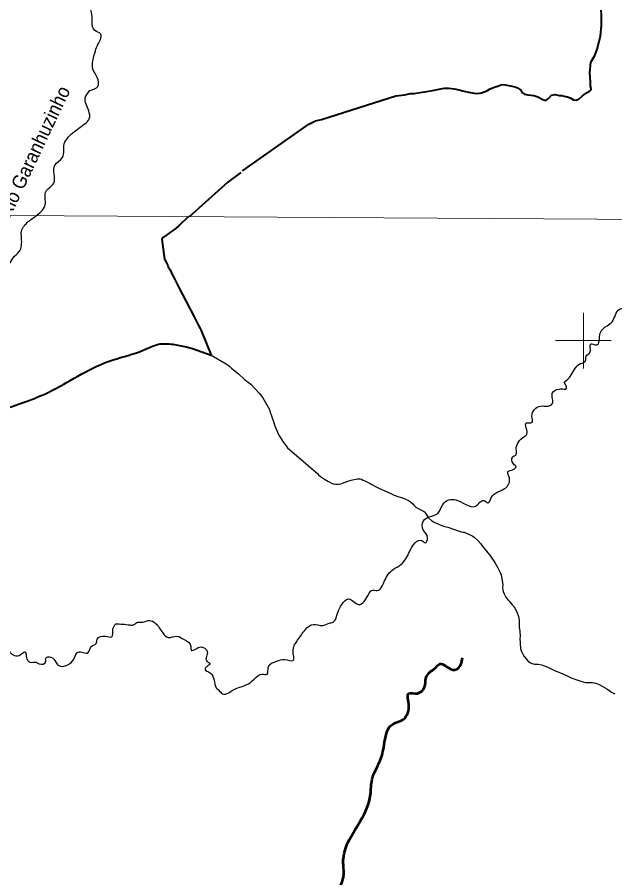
# Model space of a CAD drawing. Extents: x 553962 to 842807, y 8883888 to 9032388.
# Drawn here: x 729677 to 751125, y 8980740 to 9011598 of the extents above; entities that cross this region are included whole.
import ezdxf
from ezdxf.enums import TextEntityAlignment as Align

# ---------------------------------------------------------------- set-up
doc = ezdxf.new("R2010")
doc.units = 0
doc.header["$LTSCALE"] = 200
for name, color, linetype, lineweight in [('1', 7, 'Continuous', 13), ('12', 7, 'Continuous', 25), ('2', 7, 'Continuous', 13), ('24', 7, 'Continuous', 25)]:
    doc.layers.add(name, color=color, linetype=linetype, lineweight=lineweight)
doc.layers.add('49', color=7, linetype='Continuous')

msp = doc.modelspace()

# ---------------------------------------------------------------- linework, layer by layer
at = {"layer": '1'}
msp.add_lwpolyline([(565303.2, 9005146.6), (664889.8, 9004806.7), (719872.1, 9004543.9), (790635.8, 9004109)], dxfattribs=at)
at = {"layer": '12', "lineweight": 40}
for points in [[(737763.2, 9006091.3), (740145.2, 9007766.1), (740386.6, 9007881.1), (740593.4, 9007934.9), (743269.7, 9008776.1), (743593.1, 9008816.7), (743784.8, 9008865.2), (743921.5, 9008867.4), (744588.3, 9008974.1), (744936.7, 9009040.3), (745017.5, 9009051.7), (745174.4, 9009054.2), (745362.1, 9009031.9), (745539.8, 9008999.3), (745661.9, 9008960.9), (745875.2, 9008913.7), (746083.4, 9008871.6), (746215.3, 9008858.5), (746346.5, 9008885.9), (746532.8, 9008954.5), (746648.2, 9009027.1), (746794.1, 9009095.2), (746910.1, 9009127.3), (747081.4, 9009180.6), (747192.9, 9009177.3), (747553.5, 9009102.2), (747629.9, 9009068.1), (747706.6, 9009018.8), (747757.8, 9008979.1), (747778.7, 9008939), (747809.8, 9008889), (747886.5, 9008834.6), (748008.4, 9008811.3), (748109.7, 9008807.9), (748221.3, 9008789.4), (748358.7, 9008746.1), (748542.5, 9008642.9), (748649.2, 9008614.3), (748744.5, 9008681.5), (748854.1, 9008799.5), (748985.4, 9008821.8), (749127.7, 9008788.7), (749223.9, 9008785.2), (749310.2, 9008771.4), (749427, 9008748), (749528.8, 9008709.2), (749641.3, 9008635.2), (749742.8, 9008621.7), (749848.4, 9008673.9), (749968.4, 9008776.9), (750063.4, 9008854.2), (750133.6, 9008900.8), (750209.1, 9008932.3), (750259.1, 9008978.6), (750278.4, 9009044.6), (750257, 9009120.1), (750254.6, 9009286.8), (750229.7, 9009599.8), (750269.6, 9009989.6), (750407.9, 9010224.2), (750495.8, 9010448), (750590.8, 9010818.6), (750616.3, 9010923.9), (750650.3, 9011304.6), (750651.7, 9011552.3), (750630.2, 9011986.6)], [(737697.5, 9006029.8), (737233.9, 9005687.9), (735854.4, 9004438)], [(735829.3, 9004445.8), (735805.3, 9004427.9), (735501.2, 9004136.3), (735437.9, 9004065.2), (735394.9, 9004042.4), (735255.6, 9003938.7), (735181.5, 9003889.5), (735003.6, 9003759.6), (734958.1, 9003732.2), (734931.7, 9003710.7), (734863.6, 9003643.2)], [(734863.6, 9003643.2), (734966.3, 9002920.3), (735017.7, 9002813.4), (735081.8, 9002697.2), (735100.7, 9002652.4), (735162.3, 9002536.2), (735239.2, 9002377.5), (735287, 9002291.1), (735320.4, 9002217.1), (735387.7, 9002094.7), (735419.5, 9002023.7), (735481.6, 9001910.6), (735739, 9001401.5), (735894.2, 9001103.4), (735940.6, 9001021.8), (735954.2, 9000984.8), (736027.6, 9000853), (736181.2, 9000546.5), (736241.9, 9000437.3), (736274.1, 9000365.7), (736639.3, 8999483.6)]]:
    msp.add_lwpolyline(points, dxfattribs=at)
at = {"layer": '12'}
for points in [[(736639.3, 8999483.6), (737182.3, 8999171.4), (737305.6, 8999075.2), (737368.3, 8999010.5), (737617.6, 8998816.7), (737820.7, 8998624.8), (737830, 8998611.1), (737963.6, 8998515.8), (738060.6, 8998435.1), (738361.5, 8998115.8), (738415.1, 8998054.1), (738490.4, 8997950.7), (738544.1, 8997869.1), (738729.6, 8997535.2), (738759.4, 8997428.5), (738780.6, 8997374), (738837.5, 8997195.6), (738876.8, 8997097.3), (738925.2, 8996941.9), (739019.7, 8996715.6)], [(739019.7, 8996715.6), (739075, 8996583.3), (739088.2, 8996571.1), (739234.3, 8996349.6), (739333.4, 8996226.7), (739372.8, 8996152.6)], [(739372.8, 8996152.6), (740458, 8995241.5), (740466.3, 8995222.8), (740496, 8995185.3), (740559.4, 8995129), (740701.4, 8995034.2), (740855.7, 8994944.2), (740981.5, 8994881.9), (741021, 8994869.8), (741113.8, 8994857.8), (741200.2, 8994856.4), (741295.7, 8994872.3), (741351, 8994890.3), (741448.5, 8994929.3), (741549.3, 8994957.9), (741662.9, 8994998.6), (741709.5, 8995011.5), (741840.3, 8995037.7)], [(741840.3, 8995037.7), (741891.4, 8995047.9), (741927.5, 8995050), (741982.5, 8995042)], [(741982.5, 8995042), (742032.7, 8995034.7), (742086.2, 8995002.5), (742106, 8994992.9)], [(742106, 8994992.9), (742340.1, 8994878.9), (742375.6, 8994853.6), (742450.2, 8994818.9), (742538.4, 8994765.5), (742653.4, 8994708.1), (743063.9, 8994531.9), (743202.8, 8994463.2), (743374.8, 8994394.9), (743503.6, 8994361.7), (743718.4, 8994268.8), (743798, 8994217.1), (743884.6, 8994139.6), (743925.2, 8994087.9), (743987.2, 8994034.5), (744071.1, 8993979.5), (744190.2, 8993923.9), (744295.1, 8993863.4), (744420.2, 8993679.6), (744451.8, 8993640.9), (744562.5, 8993542.9), (744617.5, 8993506.5), (744796.5, 8993422.4), (744976.2, 8993352.4), (745067.8, 8993328), (745127.6, 8993316.5), (745616.2, 8993149), (745683.6, 8993137.9), (745720.2, 8993127.5), (745978.3, 8993014.5), (746031, 8992985.6), (746079.5, 8992950.2), (746223.7, 8992817.6), (746315.6, 8992715.5), (746370.6, 8992646.6)], [(746370.6, 8992646.6), (746675.8, 8992264.3), (746715.6, 8992196.1), (746816.7, 8992049.2), (746928.7, 8991851.2), (746954.4, 8991812.6), (747013.2, 8991690.5), (747042.1, 8991599.5), (747060.7, 8991518.8), (747102.7, 8991255.7), (747100.4, 8991138.7), (747103.3, 8991070.9), (747103.3, 8991070.9), (747120.2, 8991007.4), (747154.3, 8990918), (747231.1, 8990781.3), (747311.3, 8990680), (747360, 8990630), (747445, 8990532.7)], [(747445, 8990532.7), (747489, 8990482.3), (747502.8, 8990454.1), (747534.5, 8990411.4), (747584.5, 8990325.5), (747649, 8990178), (747667.4, 8990112.2), (747687.5, 8989972.1), (747698.6, 8989717.6), (747719, 8989595.1), (747725.2, 8989380.1), (747722.2, 8989329.3), (747746.1, 8988960.3), (747779.8, 8988857.2), (747827.1, 8988762.5), (747875, 8988677.3), (748001.7, 8988515.9), (748016.2, 8988506.6)], [(748016.2, 8988506.6), (748101, 8988452.3), (748156.2, 8988428.9), (748197.1, 8988416.3), (748259.4, 8988404.4), (748370.1, 8988396.3), (748503.1, 8988374.3), (748565.6, 8988354.6), (748721.7, 8988291.5), (748843.5, 8988227.5), (748962.6, 8988172.6), (749234.6, 8988065.8), (749464, 8987954.4), (749561.6, 8987915.9)], [(749561.6, 8987915.9), (749759.4, 8987837.9), (749875.2, 8987797.8), (749994.6, 8987765.6), (750087.1, 8987747.7), (750326.7, 8987747.9), (750386.6, 8987736.9), (750442.4, 8987719.6), (750561.6, 8987669.3), (750673.2, 8987617), (750833.7, 8987517.9), (751003.8, 8987394), (751126.1, 8987342.5)]]:
    msp.add_lwpolyline(points, dxfattribs=at)
at = {"layer": '12', "lineweight": 40}
msp.add_spline([(707857.4, 8991316.5), (708816.1, 8991316.5), (709474.3, 8991230.6), (710161.1, 8990944.3), (710590.4, 8990700.9), (711248.6, 8990686.6), (711735.1, 8990915.7), (712264.5, 8990915.7), (712679.5, 8990529.1), (713459.3, 8990550.6), (714446.6, 8990851.2), (714875.8, 8990851.2), (716206.5, 8990378.8), (717666, 8990507.7), (718782.1, 8990722.4), (719468.9, 8990507.7), (719984, 8990550.6), (720456.2, 8990722.4), (720756.7, 8990722.4), (721529.3, 8991624.3), (722387.9, 8992569.1), (722731.3, 8993599.9), (723418.1, 8994201.1), (724233.7, 8994587.6), (725092.2, 8995790.2), (725521.5, 8996348.5), (725821.9, 8996777.9), (726294.1, 8996906.8), (726980.9, 8996992.7), (727324.3, 8997078.6), (727624.8, 8997422.2), (728054.1, 8997551), (728783.8, 8997508.1), (729857, 8997765.7), (730715.5, 8998109.3), (731445.2, 8998495.8), (732561.3, 8999097.1), (733119.3, 8999311.8), (734192.5, 8999655.4), (734750.5, 8999870.1), (735265.6, 8999870.1), (736639.3, 8999483.6)], degree=3, dxfattribs=at)
at = {"layer": '2'}
for p, q in [((750000, 8999000), (750000, 9001000)), ((749000, 9000000), (751000, 9000000))]:
    msp.add_line(p, q, dxfattribs=at)
at = {"layer": '24'}
for points in [[(732283.5, 9008972.5), (732567.2, 9009114.5), (732546.9, 9009438.9), (732405.1, 9009702.6), (732486.1, 9010392.1), (732567.2, 9010615.2), (732668.5, 9010797.7), (732668.5, 9011000.5), (732465.9, 9011122.2), (732364.5, 9011446.6), (732344.3, 9011771.1), (732242.9, 9012115.9), (732445.6, 9012460.6), (732729.3, 9012643.2), (732769.9, 9013008.2), (732911.7, 9013292.1), (733296.8, 9013332.7), (733459, 9013150.2), (733803.5, 9012947.4), (734148, 9012967.6), (734472.3, 9012967.6), (734695.2, 9013190.7), (734918.2, 9013353), (735039.8, 9013373.2), (735262.7, 9013170.4), (735708.6, 9013353), (736195, 9013535.5), (736620.6, 9013860), (737127.3, 9014143.9), (737188.1, 9014164.2), (737532.6, 9014894.2), (738525.7, 9015239), (738870.3, 9015522.9), (739133.7, 9015543.2), (739275.6, 9015685.2), (739376.9, 9015705.4), (739437.8, 9015644.6), (739620.2, 9015827.1), (739802.6, 9016151.6), (740248.4, 9016476.1), (740613.2, 9016253), (741038.8, 9016029.9), (741261.8, 9015969.1), (741444.2, 9015725.7), (741768.5, 9015522.9), (742113, 9015340.4), (742477.8, 9015279.6), (742964.2, 9015502.6), (743531.7, 9015806.8), (744707.2, 9016253), (745355.7, 9016374.7), (745902.9, 9016516.6), (746389.3, 9016922.2), (747058.2, 9017165.6), (747747.2, 9017368.4), (748294.5, 9017652.3), (748659.3, 9017774), (749287.5, 9017976.8), (749692.9, 9018301.3), (750078, 9018402.7), (750523.8, 9018585.2), (751212.9, 9018930), (751577.7, 9019457.2)], [(749307.8, 8998508), (749551, 8998751.4), (749895.6, 8999177.3), (750078, 8999278.7), (750098.2, 8999440.9), (750240.1, 8999582.9), (750260.4, 8999887.1), (750463.1, 8999846.5), (750604.9, 9000272.4), (750848.1, 9000536), (751030.5, 9000678), (751294, 9001124.1), (751435.9, 9001185), (751577.7, 9001550), (751902, 9001773.1), (752510, 9002401.8), (752895.1, 9002807.4), (753341, 9003172.4), (753523.4, 9003436.1), (753523.4, 9003679.4), (753786.8, 9003983.6), (754050.3, 9004105.3), (754374.6, 9004470.3), (754617.8, 9004815.1), (754779.9, 9005017.9), (755043.4, 9005139.6), (755185.3, 9005241), (755347.4, 9005687.1), (755469, 9005889.9), (755813.6, 9006011.6), (756239.2, 9006214.4), (756381, 9006417.2), (756685, 9006538.9), (757090.4, 9006944.5), (757556.5, 9007329.8), (757941.6, 9007634), (758103.7, 9007735.4), (758306.4, 9007654.3), (758610.4, 9007694.8), (758792.8, 9007816.5), (758914.4, 9008039.6), (758914.4, 9008242.4), (759056.3, 9008424.9), (759299.5, 9008830.5), (759299.5, 9009378.1), (759198.1, 9009804), (759177.9, 9010270.4), (759177.9, 9011081.6)], [(725879.1, 8984656.8), (725757.5, 8984879.9), (725656.1, 8984940.7), (725352.1, 8984798.8), (725169.7, 8984940.7), (724987.3, 8985062.4), (724642.8, 8984940.7), (724379.3, 8984940.7), (723832.1, 8985569.4), (723629.4, 8985893.9), (723366, 8986056.1), (723163.3, 8986461.7), (722575.5, 8986847.1), (722291.8, 8987070.1), (722312.1, 8987496), (722251.3, 8987800.2), (722028.3, 8988246.4), (722028.3, 8988469.4), (721886.5, 8988611.4), (721663.5, 8989037.3), (721501.4, 8989503.7), (721319, 8989787.6), (721237.9, 8989929.6), (721339.2, 8990274.4), (721481.1, 8990375.8), (721805.4, 8990517.7), (721987.8, 8990659.7), (722271.5, 8990659.7), (722494.5, 8990862.5), (722616.1, 8991146.4), (722737.7, 8991308.6), (722676.9, 8991572.3), (722676.9, 8991754.8), (722676.9, 8991998.2), (722757.9, 8992140.1), (723061.9, 8992302.4), (723183.6, 8992505.2), (723386.2, 8992870.2), (723588.9, 8993215), (723852.4, 8993356.9), (724176.6, 8993803.1), (724419.8, 8994188.4), (724480.7, 8994736), (724784.7, 8995060.4), (725108.9, 8995405.2), (725108.9, 8995770.2), (725352.1, 8996013.6), (725473.7, 8996094.7), (725494, 8996277.2), (725818.3, 8996622), (726284.4, 8996905.9), (726365.5, 8997169.6), (726406, 8997534.6), (726446.6, 8997980.8), (726466.8, 8998244.4), (726406, 8998609.4), (726487.1, 8998852.8), (727014, 8998852.8), (727358.6, 8999075.9), (727297.8, 8999562.6), (727581.5, 8999927.6), (727743.6, 9000353.5), (727784.2, 9000738.8), (727804.5, 9000921.3), (727520.7, 9001022.7), (727682.8, 9001326.9), (727905.8, 9001570.3), (728230.1, 9001793.4), (728655.7, 9001915.1), (728858.3, 9002300.4), (728959.7, 9002584.3), (729385.3, 9002746.5), (729527.2, 9002969.6), (729750.1, 9003192.7), (729831.2, 9003679.4), (729831.2, 9003922.8), (730074.4, 9004267.5), (730398.6, 9004510.9), (730682.4, 9004875.9), (730702.6, 9005342.4), (730986.4, 9005646.6), (731026.9, 9006295.5), (731290.4, 9006559.2), (731351.2, 9006822.8), (731351.2, 9006985.1), (731675.5, 9007451.5), (732101.1, 9007776), (732263.2, 9007958.5), (732242.9, 9008242.4), (732121.3, 9008708.8), (732283.5, 9008972.5)], [(733215.8, 8989848.5), (733722.5, 8989807.9), (733844.1, 8989807.9), (733965.7, 8989889), (734168.3, 8989909.3), (734431.8, 8989970.2), (734634.5, 8989868.8), (734898, 8989524), (735100.6, 8989361.8), (735404.6, 8989402.3), (735668.1, 8989280.6), (735911.3, 8989037.3), (735931.6, 8988895.3), (736073.4, 8988935.9), (736276.1, 8989017), (736499, 8988854.8), (736478.8, 8988510), (736600.4, 8988408.6), (736478.8, 8988307.2), (736418, 8988226.1), (736600.4, 8988084.1), (736823.3, 8987556.8), (736985.5, 8987394.6), (737046.2, 8987333.8), (737269.2, 8987374.3), (737431.3, 8987475.7), (737897.5, 8987658.2), (738181.2, 8987861), (738465, 8988043.6), (738647.3, 8988043.6), (738687.9, 8988286.9), (738991.9, 8988510), (739275.6, 8988570.8), (739579.6, 8988530.3), (739579.6, 8988895.3), (739741.8, 8989260.4), (740025.5, 8989645.7), (740309.2, 8989828.2), (740633.5, 8989787.6), (740876.7, 8989868.8), (741018.6, 8989909.3), (741180.7, 8990254.1), (741322.6, 8990538), (741565.8, 8990740.8), (741930.6, 8990538), (742295.4, 8990923.3), (742396.8, 8991045), (742599.4, 8991045), (742862.9, 8991389.8), (743166.9, 8991795.3), (743450.7, 8991977.9), (743754.7, 8992424), (743957.3, 8992748.5), (744200.5, 8992829.6), (744322.1, 8992748.5), (744403.2, 8992931), (744261.3, 8993194.7), (744261.3, 8993539.4), (744464, 8993681.4), (744768, 8993803.1), (744950.4, 8994127.6), (745173.3, 8994289.8), (745416.6, 8994289.8), (745781.4, 8994127.6), (746125.9, 8994066.7), (746429.9, 8994269.5), (746571.8, 8994188.4), (746693.4, 8994370.9), (747200.1, 8994715.7), (747341.9, 8995080.7), (747281.1, 8995283.5), (747524.3, 8995405.2), (747585.1, 8995466), (747483.8, 8995587.7), (747463.5, 8995831.1), (747585.1, 8995912.2), (747585.1, 8996115), (747666.2, 8996358.3), (747868.9, 8996561.1), (747970.2, 8996642.3), (747949.9, 8997047.9), (748152.6, 8997068.1), (748152.6, 8997291.2), (748456.6, 8997656.3), (748720.1, 8997656.3), (748882.2, 8997737.4), (748882.2, 8998102.4), (749125.4, 8998264.7), (749307.8, 8998264.7), (749368.6, 8998264.7), (749307.8, 8998508)], [(715037, 8973071.8), (715705.1, 8973746.2), (715968.5, 8974273.5), (716313.1, 8974881.9), (716799.5, 8975226.6), (717083.2, 8975429.4), (717285.9, 8975328), (717752, 8975003.5), (717934.4, 8974821), (718137.1, 8974800.7), (718522.2, 8975145.5), (718826.2, 8975165.8), (718927.5, 8975307.7), (719251.8, 8975287.5), (719596.3, 8975855.3), (719799, 8976301.5), (720042.2, 8976686.8), (720771.8, 8977072.1), (721197.4, 8977051.8), (721481.2, 8977356), (721987.8, 8977396.6), (722291.8, 8977356), (722514.8, 8977639.9), (722859.3, 8978086.1), (723244.4, 8978309.2), (723548.4, 8978795.9), (723507.9, 8979566.5), (723426.8, 8979749.1), (723730.8, 8980235.8), (724115.9, 8980418.3), (724501, 8980803.6), (724886, 8981067.2), (724886, 8981594.5), (724865.8, 8981939.3), (725068.4, 8982385.5), (725169.8, 8982831.6), (725331.9, 8983216.9), (725311.6, 8983582), (725473.8, 8983825.3), (725696.7, 8983987.6), (725777.8, 8984433.7), (725858.8, 8984636.5), (726183.1, 8984636.5), (726162.8, 8984920.5), (726284.5, 8985163.8), (726588.5, 8985569.4), (726993.8, 8986056.1), (726770.9, 8986299.5), (726466.9, 8986238.7), (726264.2, 8986340.1), (726527.7, 8986563.1), (726487.1, 8986745.7), (726770.9, 8986907.9), (727155.9, 8987090.4), (727297.8, 8987171.5), (727338.3, 8987496), (727581.6, 8987698.8), (727743.7, 8987921.9), (727905.8, 8988084.1), (728068, 8988408.6), (728351.7, 8988510), (728453, 8988814.2), (728655.7, 8988854.8), (728676, 8989098.1), (728898.9, 8989260.4), (729121.8, 8989260.4), (729284, 8989037.3), (729527.2, 8988733.1), (729750.1, 8988712.8), (729973.1, 8988834.5), (729993.3, 8988753.4), (730054.1, 8988530.3), (730135.2, 8988469.4), (730358.1, 8988469.4), (730459.5, 8988408.6), (730702.7, 8988489.7), (730702.7, 8988611.4), (730885.1, 8988652), (731067.5, 8988469.4), (731168.8, 8988347.8), (731472.8, 8988368), (731736.3, 8988631.7), (731857.9, 8988834.5), (732222.7, 8988814.2), (732324, 8989017), (732506.4, 8989138.7), (732547, 8989300.9), (732851, 8989402.3), (733073.9, 8989382), (733114.4, 8989666), (733215.8, 8989848.5)]]:
    msp.add_spline(points, degree=3, dxfattribs=at)
at = {"layer": '24', "lineweight": 53}
msp.add_spline([(740207.8, 8976565.1), (740390.3, 8976909.9), (740694.3, 8977153.2), (741099.6, 8977254.6), (741160.4, 8977518.3), (741038.8, 8977680.5), (740876.7, 8977923.9), (740998.3, 8978248.3), (741099.6, 8978370), (741099.6, 8978471.4), (741038.8, 8978653.9), (741200.9, 8978714.8), (741322.5, 8978836.5), (741322.5, 8979100.1), (741484.7, 8979079.8), (741646.8, 8979079.8), (741768.4, 8978978.4), (741707.6, 8979282.6), (741525.2, 8979667.9), (741302.3, 8979850.5), (741221.2, 8980215.5), (741383.3, 8980763.1), (741383.3, 8981209.2), (741383.3, 8981432.3), (741991.3, 8982770.8), (742356.2, 8983723.9), (742417, 8984271.5), (742741.2, 8985042.1), (742903.4, 8985812.8), (743106, 8986218.4), (743470.8, 8986380.6), (743734.3, 8986887.6), (743734.3, 8987354.1), (744038.3, 8987354.1), (744322.1, 8987658.2), (744342.3, 8987881.3), (744524.7, 8988145), (744686.9, 8988266.7), (744849, 8988408.6), (745031.4, 8988347.8), (745274.6, 8988205.8), (745416.5, 8988205.8), (745598.9, 8988388.3), (745659.7, 8988631.7)], degree=3, dxfattribs=at)

# ---------------------------------------------------------------- texts
at = {"layer": '49', "width": 0.95}
msp.add_text('Rio Garanhuzinho', height=500, rotation=64.578, dxfattribs=at).set_placement((730498.6, 9006664), align=Align.CENTER)

doc.saveas('drawing.dxf')
